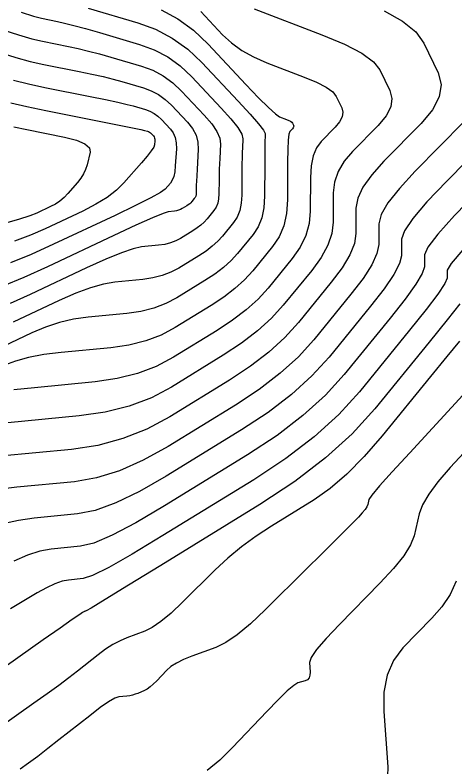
# Model space of a CAD drawing. Extents: x 2082232 to 2083549, y 592624 to 593832.
# Drawn here: x 2083069.13 to 2083091.8, y 593319.73 to 593358.5 of the extents above; entities that cross this region are included whole.
import ezdxf

# ---------------------------------------------------------------- set-up
doc = ezdxf.new("R2010")
doc.units = 0
doc.layers.add('DT_X_Contour_Major', color=7, linetype='Continuous')
doc.layers.add('DT_X_Contour_Minor', color=7, linetype='Continuous')

msp = doc.modelspace()

# ---------------------------------------------------------------- linework, layer by layer
at = {"layer": 'DT_X_Contour_Major'}
for points in [[(2083088.16, 593358.721), (2083089.102, 593358.183), (2083089.779, 593357.629), (2083090.191, 593357.059), (2083090.935, 593355.518), (2083091.09, 593354.922), (2083090.995, 593354.288), (2083090.65, 593353.616), (2083090.057, 593352.906), (2083088.141, 593350.964), (2083087.512, 593350.266), (2083087.063, 593349.629), (2083086.793, 593349.053), (2083086.702, 593348.538), (2083086.698, 593347.246), (2083086.618, 593346.725), (2083086.379, 593346.131), (2083085.983, 593345.463), (2083085.429, 593344.722), (2083083.74, 593342.647), (2083083.042, 593341.878), (2083082.215, 593341.126), (2083081.259, 593340.393), (2083080.174, 593339.677), (2083077.107, 593337.792), (2083075.928, 593337.156), (2083074.69, 593336.664), (2083073.393, 593336.316), (2083072.038, 593336.11), (2083068.345, 593335.754)], [(2083069.438, 593358.648), (2083070.073, 593358.446), (2083070.491, 593358.338), (2083071.315, 593358.174), (2083071.682, 593358.092), (2083072.166, 593357.969), (2083072.766, 593357.803), (2083073.483, 593357.596), (2083075.549, 593356.989), (2083076.298, 593356.714), (2083076.996, 593356.344), (2083077.643, 593355.878), (2083078.238, 593355.318), (2083079.757, 593353.698), (2083080.254, 593353.144), (2083080.606, 593352.697), (2083080.813, 593352.358), (2083080.874, 593352.126), (2083080.845, 593351.652), (2083080.835, 593351.44), (2083080.828, 593351.162), (2083080.823, 593350.818), (2083080.82, 593350.406), (2083080.817, 593349.22), (2083080.789, 593348.798), (2083080.708, 593348.421), (2083080.573, 593348.089), (2083080.385, 593347.803), (2083079.813, 593347.1), (2083079.577, 593346.84), (2083079.297, 593346.585), (2083078.973, 593346.336), (2083078.605, 593346.094), (2083077.566, 593345.455), (2083077.157, 593345.239), (2083076.711, 593345.07), (2083076.228, 593344.947), (2083075.708, 593344.872), (2083074.269, 593344.733), (2083073.686, 593344.635), (2083073.014, 593344.445), (2083072.254, 593344.163), (2083071.406, 593343.79), (2083069.027, 593342.671)], [(2083069.062, 593352.733), (2083069.729, 593352.596), (2083071.669, 593352.21), (2083072.298, 593352.053), (2083072.73, 593351.871), (2083072.965, 593351.664), (2083073.003, 593351.432), (2083072.84, 593350.781), (2083072.763, 593350.541), (2083072.655, 593350.309), (2083072.516, 593350.084), (2083072.346, 593349.866), (2083071.85, 593349.297), (2083071.655, 593349.095), (2083071.441, 593348.915), (2083071.208, 593348.758), (2083070.955, 593348.624), (2083070.257, 593348.296), (2083069.889, 593348.151), (2083069.307, 593347.964), (2083068.513, 593347.735)], [(2083092.05, 593343.614), (2083091.393, 593342.78), (2083090.472, 593341.64), (2083087.667, 593338.193), (2083086.508, 593336.916), (2083085.134, 593335.668), (2083083.546, 593334.449), (2083081.743, 593333.26), (2083076.649, 593330.128), (2083074.976, 593329.1), (2083073.776, 593328.366), (2083073.051, 593327.925), (2083072.8, 593327.777), (2083072.762, 593327.773), (2083072.746, 593327.77), (2083072.727, 593327.763), (2083072.706, 593327.753), (2083072.682, 593327.74), (2083072.613, 593327.7), (2083072.467, 593327.6), (2083072.08, 593327.33), (2083071.451, 593326.89), (2083070.582, 593326.281), (2083067.943, 593324.43)]]:
    msp.add_lwpolyline(points, dxfattribs=at)
at = {"layer": 'DT_X_Contour_Minor'}
for points in [[(2083072.903, 593358.856), (2083075.449, 593358.108), (2083076.371, 593357.769), (2083077.231, 593357.313), (2083078.027, 593356.74), (2083078.761, 593356.05), (2083080.631, 593354.055), (2083081.245, 593353.39), (2083081.681, 593352.893), (2083081.941, 593352.564), (2083082.025, 593352.403), (2083082.012, 593352.197), (2083082.008, 593352.052), (2083082.004, 593351.772), (2083082.001, 593351.356), (2083081.999, 593350.805), (2083081.994, 593349.157), (2083081.955, 593348.57), (2083081.842, 593348.046), (2083081.655, 593347.585), (2083081.394, 593347.187), (2083080.599, 593346.209), (2083080.27, 593345.847), (2083079.88, 593345.493), (2083079.43, 593345.148), (2083078.919, 593344.81), (2083077.474, 593343.922), (2083076.906, 593343.622), (2083076.286, 593343.387), (2083075.615, 593343.216), (2083074.891, 593343.111), (2083072.892, 593342.918), (2083072.148, 593342.814), (2083071.418, 593342.646), (2083070.701, 593342.414), (2083069.998, 593342.118), (2083068.139, 593341.244)], [(2083076.666, 593358.77), (2083077.518, 593358.307), (2083078.322, 593357.718), (2083079.077, 593357.002), (2083081.025, 593354.924), (2083081.681, 593354.235), (2083082.189, 593353.728), (2083082.548, 593353.404), (2083082.758, 593353.261), (2083083.12, 593353.122), (2083083.241, 593353.071), (2083083.333, 593353.023), (2083083.396, 593352.977), (2083083.431, 593352.934), (2083083.484, 593352.824), (2083083.495, 593352.781), (2083083.489, 593352.736), (2083083.464, 593352.687), (2083083.421, 593352.636), (2083083.284, 593352.497), (2083083.238, 593352.36), (2083083.205, 593352.052), (2083083.185, 593351.575), (2083083.177, 593350.928), (2083083.171, 593348.974), (2083083.122, 593348.275), (2083082.977, 593347.641), (2083082.737, 593347.073), (2083082.403, 593346.571), (2083081.384, 593345.319), (2083080.963, 593344.855), (2083080.464, 593344.401), (2083079.887, 593343.959), (2083079.232, 593343.527), (2083077.382, 593342.39), (2083076.655, 593342.005), (2083075.861, 593341.703), (2083075.001, 593341.486), (2083074.074, 593341.351), (2083071.514, 593341.104), (2083070.611, 593340.993), (2083069.822, 593340.847), (2083069.148, 593340.665), (2083068.589, 593340.446)], [(2083081.458, 593358.823), (2083084.941, 593357.485), (2083086.107, 593356.997), (2083086.996, 593356.533), (2083087.606, 593356.096), (2083087.938, 593355.684), (2083088.452, 593354.62), (2083088.558, 593354.208), (2083088.493, 593353.77), (2083088.255, 593353.306), (2083087.845, 593352.816), (2083086.522, 593351.475), (2083086.088, 593350.964), (2083085.777, 593350.437), (2083085.59, 593349.893), (2083085.527, 593349.334), (2083085.522, 593347.822), (2083085.452, 593347.242), (2083085.245, 593346.634), (2083084.901, 593346), (2083084.42, 593345.338), (2083082.955, 593343.537), (2083082.349, 593342.87), (2083081.632, 593342.218), (2083080.802, 593341.581), (2083079.86, 593340.96), (2083077.199, 593339.324), (2083076.153, 593338.771), (2083075.011, 593338.337), (2083073.774, 593338.024), (2083072.441, 593337.831), (2083068.758, 593337.475)], [(2083078.712, 593358.681), (2083079.829, 593357.49), (2083080.285, 593357.064), (2083080.817, 593356.681), (2083081.425, 593356.34), (2083082.108, 593356.042), (2083084.03, 593355.304), (2083084.674, 593355.034), (2083085.164, 593354.778), (2083085.501, 593354.537), (2083085.684, 593354.309), (2083085.968, 593353.722), (2083086.027, 593353.495), (2083085.991, 593353.253), (2083085.859, 593352.997), (2083085.633, 593352.726), (2083084.903, 593351.986), (2083084.663, 593351.662), (2083084.491, 593351.244), (2083084.388, 593350.734), (2083084.352, 593350.131), (2083084.347, 593348.398), (2083084.287, 593347.758), (2083084.111, 593347.138), (2083083.819, 593346.536), (2083083.412, 593345.954), (2083082.169, 593344.428), (2083081.656, 593343.862), (2083081.048, 593343.31), (2083080.345, 593342.77), (2083079.546, 593342.244), (2083077.291, 593340.857), (2083076.404, 593340.388), (2083075.436, 593340.02), (2083074.388, 593339.755), (2083073.257, 593339.591), (2083070.136, 593339.289), (2083069.073, 593339.173)], [(2083068.5, 593357.745), (2083069.306, 593357.479), (2083069.989, 593357.28), (2083070.549, 593357.148), (2083071.876, 593356.884), (2083072.385, 593356.776), (2083072.92, 593356.648), (2083073.478, 593356.502), (2083074.062, 593356.336), (2083075.65, 593355.87), (2083076.225, 593355.658), (2083076.762, 593355.374), (2083077.259, 593355.016), (2083077.716, 593354.586), (2083078.883, 593353.341), (2083079.264, 593352.897), (2083079.531, 593352.501), (2083079.684, 593352.152), (2083079.724, 593351.849), (2083079.678, 593351.106), (2083079.663, 593350.829), (2083079.652, 593350.553), (2083079.645, 593350.279), (2083079.642, 593350.007), (2083079.64, 593349.283), (2083079.623, 593349.026), (2083079.573, 593348.796), (2083079.491, 593348.594), (2083079.377, 593348.42), (2083079.028, 593347.991), (2083078.884, 593347.832), (2083078.713, 593347.677), (2083078.515, 593347.525), (2083078.291, 593347.377), (2083077.657, 593346.988), (2083077.408, 593346.856), (2083077.136, 593346.753), (2083076.842, 593346.678), (2083076.524, 593346.632), (2083075.647, 593346.547), (2083075.224, 593346.456), (2083074.61, 593346.244), (2083073.808, 593345.913), (2083072.815, 593345.461), (2083069.915, 593344.098), (2083068.883, 593343.629)], [(2083068.416, 593356.547), (2083069.175, 593356.311), (2083069.905, 593356.114), (2083070.606, 593355.958), (2083072.436, 593355.594), (2083073.089, 593355.459), (2083073.674, 593355.328), (2083074.191, 593355.201), (2083074.641, 593355.077), (2083075.75, 593354.751), (2083076.152, 593354.603), (2083076.527, 593354.404), (2083076.874, 593354.154), (2083077.194, 593353.854), (2083078.009, 593352.984), (2083078.274, 593352.651), (2083078.456, 593352.305), (2083078.556, 593351.945), (2083078.574, 593351.573), (2083078.511, 593350.561), (2083078.491, 593350.217), (2083078.476, 593349.943), (2083078.467, 593349.74), (2083078.464, 593349.607), (2083078.463, 593349.347), (2083078.457, 593349.254), (2083078.439, 593349.172), (2083078.409, 593349.099), (2083078.368, 593349.036), (2083078.242, 593348.882), (2083078.191, 593348.824), (2083078.129, 593348.768), (2083078.058, 593348.714), (2083077.977, 593348.661), (2083077.749, 593348.52), (2083077.659, 593348.473), (2083077.561, 593348.436), (2083077.455, 593348.409), (2083077.341, 593348.392), (2083077.025, 593348.362), (2083076.761, 593348.276), (2083076.207, 593348.043), (2083075.361, 593347.662), (2083074.224, 593347.133), (2083070.804, 593345.525), (2083069.586, 593344.972), (2083068.498, 593344.52)], [(2083069.044, 593355.142), (2083069.821, 593354.948), (2083070.663, 593354.767), (2083072.997, 593354.304), (2083073.792, 593354.143), (2083074.428, 593354.008), (2083074.904, 593353.899), (2083075.22, 593353.817), (2083075.851, 593353.631), (2083076.079, 593353.547), (2083076.292, 593353.434), (2083076.49, 593353.292), (2083076.671, 593353.121), (2083077.135, 593352.627), (2083077.285, 593352.424), (2083077.386, 593352.185), (2083077.438, 593351.911), (2083077.442, 593351.601), (2083077.388, 593350.728), (2083077.358, 593350.427), (2083077.307, 593350.179), (2083077.235, 593349.983), (2083077.143, 593349.839), (2083076.871, 593349.526), (2083076.632, 593349.353), (2083076.123, 593349.07), (2083075.341, 593348.676), (2083074.287, 593348.172), (2083071.116, 593346.681), (2083069.965, 593346.162), (2083068.891, 593345.726)], [(2083068.912, 593353.973), (2083069.737, 593353.782), (2083070.721, 593353.577), (2083073.558, 593353.013), (2083074.495, 593352.826), (2083075.182, 593352.688), (2083075.616, 593352.598), (2083075.799, 593352.557), (2083075.951, 593352.512), (2083076.006, 593352.492), (2083076.058, 593352.465), (2083076.105, 593352.43), (2083076.149, 593352.389), (2083076.261, 593352.27), (2083076.297, 593352.221), (2083076.321, 593352.163), (2083076.334, 593352.097), (2083076.335, 593352.023), (2083076.322, 593351.812), (2083076.276, 593351.695), (2083076.147, 593351.501), (2083075.935, 593351.23), (2083075.64, 593350.882), (2083074.744, 593349.852), (2083074.36, 593349.472), (2083073.878, 593349.103), (2083073.298, 593348.745), (2083072.621, 593348.398), (2083070.686, 593347.488), (2083069.927, 593347.157), (2083069.099, 593346.845)], [(2083094.48, 593353.086), (2083091.379, 593349.941), (2083090.362, 593348.869), (2083089.635, 593348.013), (2083089.198, 593347.371), (2083089.052, 593346.945), (2083089.05, 593346.094), (2083088.949, 593345.692), (2083088.648, 593345.124), (2083088.147, 593344.39), (2083087.446, 593343.489), (2083085.311, 593340.865), (2083084.429, 593339.893), (2083083.383, 593338.943), (2083082.174, 593338.015), (2083080.802, 593337.11), (2083076.924, 593334.726), (2083075.547, 593333.934), (2083074.324, 593333.345), (2083073.256, 593332.959), (2083072.342, 593332.777), (2083070.111, 593332.561), (2083069.311, 593332.45), (2083068.583, 593332.279)], [(2083092.268, 593352.996), (2083089.76, 593350.452), (2083088.937, 593349.568), (2083088.349, 593348.821), (2083087.995, 593348.212), (2083087.877, 593347.741), (2083087.874, 593346.67), (2083087.783, 593346.209), (2083087.514, 593345.627), (2083087.065, 593344.926), (2083086.438, 593344.105), (2083084.526, 593341.756), (2083083.736, 593340.885), (2083082.799, 593340.034), (2083081.717, 593339.204), (2083080.488, 593338.393), (2083077.016, 593336.259), (2083075.737, 593335.545), (2083074.507, 593335.005), (2083073.325, 593334.637), (2083072.19, 593334.444), (2083069.228, 593334.158), (2083068.216, 593334.04)], [(2083092.998, 593349.43), (2083091.786, 593348.171), (2083090.921, 593347.205), (2083090.401, 593346.531), (2083090.227, 593346.148), (2083090.225, 593345.518), (2083090.114, 593345.176), (2083089.782, 593344.621), (2083089.229, 593343.853), (2083088.455, 593342.873), (2083086.097, 593339.975), (2083085.122, 593338.9), (2083083.967, 593337.851), (2083082.631, 593336.826), (2083081.115, 593335.827), (2083076.832, 593333.194), (2083075.356, 593332.323), (2083074.142, 593331.685), (2083073.188, 593331.281), (2083072.495, 593331.11), (2083070.995, 593330.965), (2083070.406, 593330.861), (2083069.765, 593330.656), (2083069.071, 593330.351)], [(2083092.206, 593346.397), (2083091.603, 593345.69), (2083091.402, 593345.352), (2083091.401, 593344.942), (2083091.28, 593344.659), (2083090.916, 593344.117), (2083090.311, 593343.316), (2083089.464, 593342.256), (2083086.882, 593339.084), (2083085.815, 593337.908), (2083084.551, 593336.759), (2083083.089, 593335.638), (2083081.429, 593334.543), (2083076.741, 593331.661), (2083075.166, 593330.712), (2083073.959, 593330.026), (2083073.119, 593329.603), (2083072.647, 593329.443), (2083071.878, 593329.369), (2083071.561, 593329.307), (2083071.187, 593329.175), (2083070.755, 593328.974), (2083070.267, 593328.704), (2083068.887, 593327.891)], [(2083092.035, 593341.691), (2083091.38, 593340.897), (2083090.54, 593339.867), (2083088.049, 593336.807), (2083087.13, 593335.74), (2083086.238, 593334.833), (2083085.375, 593334.088), (2083084.54, 593333.503), (2083082.351, 593332.157), (2083081.554, 593331.637), (2083080.804, 593331.088), (2083080.103, 593330.508), (2083079.448, 593329.898), (2083077.768, 593328.231), (2083077.173, 593327.669), (2083076.65, 593327.231), (2083076.197, 593326.918), (2083075.816, 593326.73), (2083074.894, 593326.396), (2083074.542, 593326.246), (2083074.176, 593326.049), (2083073.797, 593325.805), (2083073.404, 593325.513), (2083072.339, 593324.671), (2083071.899, 593324.331), (2083071.379, 593323.943), (2083070.777, 593323.508), (2083070.095, 593323.025), (2083068.167, 593321.673)], [(2083092.208, 593338.908), (2083089.469, 593335.939), (2083088.567, 593334.953), (2083087.917, 593334.221), (2083087.519, 593333.744), (2083087.371, 593333.521), (2083087.314, 593333.267), (2083087.267, 593333.155), (2083087.17, 593333.01), (2083087.022, 593332.832), (2083086.824, 593332.621), (2083086.228, 593332.015), (2083085.932, 593331.716), (2083085.49, 593331.274), (2083084.903, 593330.69), (2083084.17, 593329.962), (2083082.022, 593327.832), (2083081.259, 593327.112), (2083080.581, 593326.549), (2083079.989, 593326.144), (2083079.481, 593325.897), (2083078.242, 593325.447), (2083077.812, 593325.274), (2083077.451, 593325.094), (2083077.159, 593324.907), (2083076.936, 593324.712), (2083076.434, 593324.183), (2083076.253, 593324.003), (2083076.088, 593323.858), (2083075.937, 593323.749), (2083075.8, 593323.677), (2083075.457, 593323.53), (2083075.325, 593323.48), (2083075.186, 593323.44), (2083075.041, 593323.41), (2083074.889, 593323.39), (2083074.474, 593323.349), (2083074.264, 593323.277), (2083073.944, 593323.092), (2083073.514, 593322.792), (2083072.975, 593322.379), (2083071.391, 593321.127), (2083070.821, 593320.68), (2083070.296, 593320.279), (2083069.818, 593319.923), (2083069.386, 593319.614)], [(2083093.444, 593337.209), (2083091.56, 593335.167), (2083090.929, 593334.444), (2083090.452, 593333.807), (2083090.127, 593333.255), (2083089.955, 593332.788), (2083089.7, 593331.658), (2083089.518, 593331.187), (2083089.164, 593330.623), (2083088.637, 593329.965), (2083087.938, 593329.212), (2083085.845, 593327.082), (2083085.16, 593326.36), (2083084.674, 593325.791), (2083084.388, 593325.377), (2083084.301, 593325.116), (2083084.336, 593324.626), (2083084.33, 593324.46), (2083084.286, 593324.33), (2083084.202, 593324.235), (2083084.08, 593324.176), (2083083.703, 593324.065), (2083083.497, 593323.941), (2083083.161, 593323.654), (2083082.695, 593323.203), (2083082.099, 593322.588), (2083080.336, 593320.731), (2083079.679, 593320.087), (2083079.031, 593319.552)], [(2083091.866, 593329.32), (2083091.549, 593328.634), (2083091.133, 593327.994), (2083090.618, 593327.398), (2083089.115, 593325.868), (2083088.631, 593325.232), (2083088.307, 593324.474), (2083088.144, 593323.593), (2083088.141, 593322.588), (2083088.345, 593319.746), (2083088.31, 593318.784)]]:
    msp.add_lwpolyline(points, dxfattribs=at)

doc.saveas('drawing.dxf')
